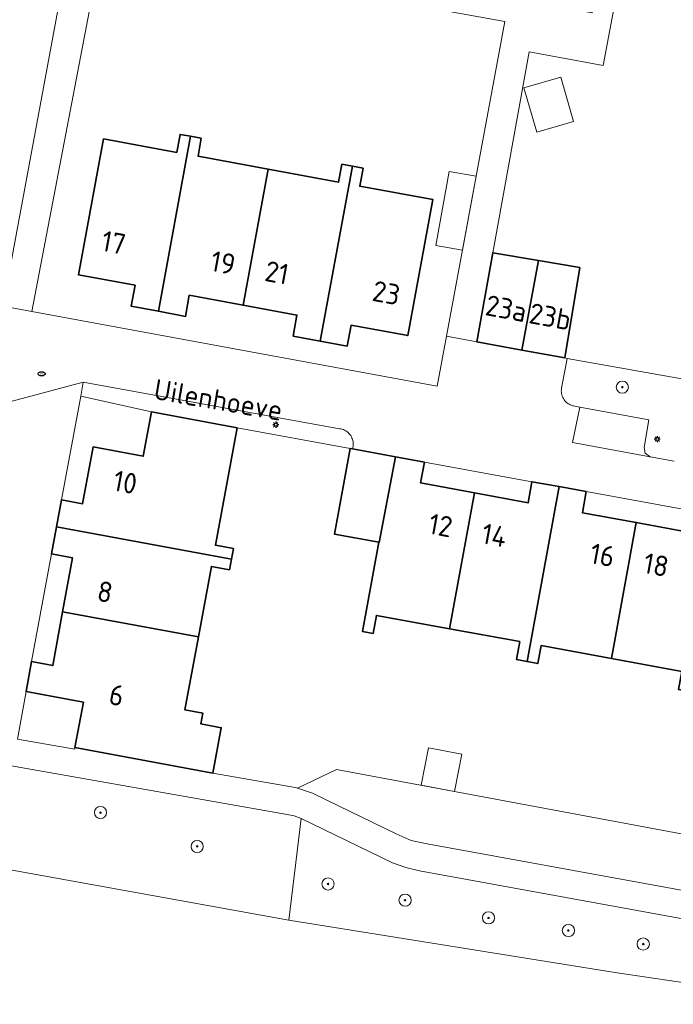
# Model space of a CAD drawing. Header units: metres. Extents: x 152610 to 160096, y 456114 to 462495.
# Tile 473 of 656: x 158072 to 158115, y 460121 to 460185. Entities that reach past the tile are written whole.
import ezdxf
from ezdxf.enums import TextEntityAlignment as Align

# ---------------------------------------------------------------- set-up
doc = ezdxf.new("R2010")
doc.units = ezdxf.units.M
doc.header["$LTSCALE"] = 0.5
doc.layers.get('0').update_dxf_attribs({"linetype": 'CONTINUOUS'})
for name, color, linetype, lineweight in [('B-PV-GK-BESCHOEIING-G', 251, 'GK-BESCHOEIING-SO', 18), ('B-PV-GR-BEPLANTING_CULTUUR_BOSPLANTSOEN-GV', 251, 'CONTINUOUS', 18), ('B-PV-GR-BEPLANTING_CULTUUR_HEESTERS-GV', 251, 'CONTINUOUS', 18), ('B-PV-GR-BOOM-S', 251, 'CONTINUOUS', 25), ('B-PV-IE-MEUBILAIR-S', 251, 'CONTINUOUS', 25), ('B-PV-OG-BEBOUWING-GV', 6, 'CONTINUOUS', 35), ('B-PV-OG-BEBOUWING-T18', 1, 'CONTINUOUS', 18), ('B-PV-OG-BEBOUWING_SCHUUR-GV', 251, 'CONTINUOUS', 18), ('B-PV-OG-TERREIN_BEGROEID-GV', 251, 'CONTINUOUS', 18), ('B-PV-OG-TOPOGRAFIE-T18', 1, 'CONTINUOUS', 18), ('B-PV-OG-WATER_SLOOT-GV', 251, 'CONTINUOUS', 18), ('B-PV-VH-OPENVERHARDING_BETONSTRAATSTEEN-GV', 251, 'CONTINUOUS', 18), ('B-PV-VH-OPENVERHARDING_TEGEL-GV', 251, 'CONTINUOUS', 18)]:
    doc.layers.add(name, color=color, linetype=linetype, lineweight=lineweight)
doc.styles.add('NLCS-ISO', font='NLCS-ISO.ttf')
doc.styles.add('NLCS-ISO-M750-T18', font='NLCS-ISO.ttf', dxfattribs={"height": 1.35})
doc.linetypes.add('GK-BESCHOEIING-SO', pattern='A,18,-3,[1,NLCS.SHX,S=0.6,R=0,X=0,Y=0],-3', length=24)

# ---------------------------------------------------------------- blocks, each defined once
blk = doc.blocks.new('SIE-MEUBILAIR_PAAL_LICHTMAST-SO')
for points in [[(-0.62, 0), (-1, 0)], [(-0.71, 0.71), (-0.44, 0.44)], [(0, 1), (0, 0.62)], [(0.44, 0.44), (0.71, 0.71)], [(1, 0), (0.62, 0)], [(-0.71, -0.71), (-0.44, -0.44)], [(0, -0.62), (0, -1)], [(0.44, -0.44), (0.71, -0.71)]]:
    blk.add_lwpolyline(points)
blk.add_circle((0, 0), 0.5)
blk = doc.blocks.new('SIE-MEUBILAIR_PUT_RIOOLPUT-SO')
blk.add_ellipse((0, 0), major_axis=(1.25, 0), ratio=0.54)
at = {"style": 'NLCS-ISO'}
blk.add_text('ri', height=0.75, dxfattribs=at).set_placement((-0.04, 0.07), align=Align.MIDDLE_CENTER)
blk = doc.blocks.new('SGR-BOOM_GBKN-SO')
at = {"linetype": 'ByBlock', "lineweight": 18}
h = blk.add_hatch(color=0, dxfattribs=at)
h.dxf.hatch_style = 1
edge = h.paths.add_edge_path()
edge.add_arc((0, 0), 0.25, 0, 360)
at = {"color": 0, "linetype": 'ByBlock', "lineweight": 18}
for radius in [2, 0.25]:
    blk.add_circle((0, 0), radius, dxfattribs=at)
at = {"color": 0, "linetype": 'ByBlock', "lineweight": 18, "style": 'NLCS-ISO'}
blk.add_attdef('SOORT', (2.5, 0), '', height=1.5, dxfattribs=at)

msp = doc.modelspace()

# ---------------------------------------------------------------- linework, layer by layer
at = {"layer": 'B-PV-GK-BESCHOEIING-G', "flags": 128}
msp.add_lwpolyline([(157956.31, 460143.47), (157960.612, 460148.338), (157963.615, 460152.036), (157963.502, 460153), (157963.457, 460153.969), (157963.456, 460154.106), (157963.46, 460154.437), (157963.472, 460154.768), (157963.492, 460155.098), (157963.52, 460155.428), (157963.556, 460155.757), (157963.599, 460156.085), (157963.651, 460156.412), (157963.711, 460156.737), (157963.778, 460157.061), (157963.853, 460157.383), (157963.936, 460157.704), (157964.027, 460158.022), (157964.125, 460158.338), (157964.231, 460158.651), (157964.345, 460158.962), (157964.466, 460159.27), (157964.594, 460159.575), (157964.73, 460159.877), (157964.873, 460160.175), (157965.023, 460160.47), (157965.181, 460160.761), (157965.345, 460161.049), (157965.516, 460161.332), (157966.601, 460162.841), (157967.881, 460164.189), (157968.015, 460164.317), (157968.194, 460164.48), (157968.379, 460164.636), (157968.569, 460164.786), (157968.764, 460164.93), (157968.964, 460165.067), (157969.168, 460165.198), (157969.376, 460165.322), (157969.588, 460165.439), (157969.804, 460165.549), (157970.023, 460165.651), (157970.246, 460165.747), (157970.471, 460165.835), (157970.7, 460165.915), (157970.931, 460165.988), (157971.164, 460166.053), (157971.399, 460166.111), (157971.636, 460166.16), (157971.875, 460166.202), (157972.115, 460166.236), (157972.355, 460166.262), (157972.597, 460166.28), (157972.839, 460166.29), (158000, 460161.02), (158010.458, 460158.985), (158010.701, 460158.89), (158010.957, 460158.781), (158011.211, 460158.665), (158011.46, 460158.541), (158011.707, 460158.411), (158011.949, 460158.273), (158012.188, 460158.129), (158012.422, 460157.978), (158012.651, 460157.82), (158012.877, 460157.655), (158013.097, 460157.485), (158013.312, 460157.308), (158013.522, 460157.124), (158013.727, 460156.935), (158013.926, 460156.74), (158014.12, 460156.54), (158014.308, 460156.334), (158014.489, 460156.122), (158014.665, 460155.906), (158016.27, 460154.004), (158016.482, 460153.609), (158016.7, 460153.218), (158016.926, 460152.831), (158017.158, 460152.447), (158017.398, 460152.069), (158017.644, 460151.694), (158017.896, 460151.324), (158018.155, 460150.958), (158018.421, 460150.597), (158018.693, 460150.241), (158018.971, 460149.89), (158019.256, 460149.544), (158019.547, 460149.203), (158019.844, 460148.867), (158020.146, 460148.537), (158020.455, 460148.212), (158020.769, 460147.892), (158021.089, 460147.579), (158021.33, 460147.35), (158021.991, 460146.802), (158022.821, 460146.259), (158023.738, 460145.778), (158025.153, 460145.427), (158034.103, 460143.735), (158036.824, 460143.22), (158038.815, 460142.774), (158040.593, 460142.296), (158042.652, 460141.465), (158051.293, 460138.066), (158053.071, 460137.144), (158054.655, 460135.92), (158055.607, 460135.273), (158056.578, 460134.655), (158057.047, 460134.372), (158057.519, 460134.096), (158057.996, 460133.826), (158058.477, 460133.564), (158058.961, 460133.309), (158059.449, 460133.061), (158059.941, 460132.82), (158060.436, 460132.586), (158060.935, 460132.359), (158061.436, 460132.14), (158061.941, 460131.928), (158062.449, 460131.724), (158062.96, 460131.527), (158063.474, 460131.337), (158063.99, 460131.155), (158064.509, 460130.981), (158065.031, 460130.814), (158065.555, 460130.655), (158065.622, 460130.635), (158067.638, 460130.104), (158069.681, 460129.686), (158089.666, 460126.076), (158111.213, 460122.626), (158119.086, 460121.465), (158122.324, 460121.402), (158124.574, 460120.987), (158125.431, 460120.67), (158126.178, 460120.556), (158126.847, 460120.581), (158127.515, 460120.613), (158128.184, 460120.653), (158128.851, 460120.702), (158129.518, 460120.758), (158130.185, 460120.823), (158130.85, 460120.895), (158131.515, 460120.975), (158132.178, 460121.064), (158132.841, 460121.16), (158133.502, 460121.264), (158134.162, 460121.376), (158134.821, 460121.496), (158135.478, 460121.624), (158136.134, 460121.759), (158136.787, 460121.902), (158137.44, 460122.054), (158138.09, 460122.213), (158138.738, 460122.379), (158139.385, 460122.554), (158140.029, 460122.736), (158140.671, 460122.926), (158141.31, 460123.123), (158141.948, 460123.329), (158142.582, 460123.541), (158142.785, 460123.611), (158142.787, 460123.612), (158143.391, 460123.853), (158143.998, 460124.086), (158144.607, 460124.312), (158145.22, 460124.53), (158145.835, 460124.741), (158146.452, 460124.944), (158147.072, 460125.14), (158147.695, 460125.328), (158148.319, 460125.508), (158148.946, 460125.681), (158149.575, 460125.846), (158150.206, 460126.003), (158150.838, 460126.152), (158151.473, 460126.294), (158152.109, 460126.428), (158152.747, 460126.554), (158153.386, 460126.672), (158154.027, 460126.782), (158154.669, 460126.884), (158155.312, 460126.978), (158155.957, 460127.065), (158156.602, 460127.143), (158157.249, 460127.214), (158157.896, 460127.277), (158158.544, 460127.331), (158159.192, 460127.378), (158159.841, 460127.417), (158160.49, 460127.447), (158161.14, 460127.47), (158161.79, 460127.485), (158162.44, 460127.491), (158163.09, 460127.49), (158163.74, 460127.481), (158164.39, 460127.464), (158165.04, 460127.438), (158165.689, 460127.405), (158166.338, 460127.364), (158166.986, 460127.315), (158167.634, 460127.257), (158168.281, 460127.192), (158168.927, 460127.119), (158169.572, 460127.038), (158170.216, 460126.949), (158177.351, 460126.15), (158183.588, 460124.987), (158188.459, 460124.2), (158191.826, 460123.826), (158192.073, 460123.829), (158192.32, 460123.841), (158192.566, 460123.86), (158192.811, 460123.887), (158193.056, 460123.923), (158193.299, 460123.966), (158193.54, 460124.017), (158193.78, 460124.075), (158194.018, 460124.142), (158194.253, 460124.216), (158194.486, 460124.298), (158194.717, 460124.387), (158194.944, 460124.484), (158195.168, 460124.588), (158195.388, 460124.699), (158195.605, 460124.817), (158195.818, 460124.942), (158196.026, 460125.075), (158196.231, 460125.213), (158196.43, 460125.359), (158196.625, 460125.51), (158196.815, 460125.668), (158197, 460125.832), (158197.179, 460126.002), (158197.352, 460126.178), (158197.52, 460126.359), (158197.682, 460126.545), (158197.838, 460126.737), (158197.987, 460126.933), (158198.13, 460127.135), (158198.267, 460127.341), (158198.397, 460127.551), (158198.519, 460127.765), (158198.635, 460127.983), (158198.744, 460128.205), (158198.845, 460128.43), (158198.939, 460128.658), (158199.026, 460128.889), (158199.105, 460129.123), (158199.177, 460129.36), (158199.24, 460129.598), (158199.296, 460129.839), (158199.341, 460130.061), (158200.723, 460144.002), (158204.198, 460156.562), (158204.33, 460157.332), (158204.453, 460158.103), (158204.569, 460158.875), (158204.677, 460159.648), (158204.777, 460160.423), (158204.87, 460161.198), (158204.954, 460161.974), (158205.03, 460162.752), (158205.098, 460163.529), (158205.158, 460164.308), (158205.211, 460165.087), (158205.255, 460165.867), (158205.291, 460166.647), (158205.32, 460167.427), (158205.34, 460168.208), (158205.352, 460168.989), (158205.357, 460169.769), (158205.353, 460170.55), (158205.348, 460170.943), (158205.284, 460171.173), (158205.138, 460171.715), (158204.999, 460172.259), (158204.869, 460172.806), (158204.746, 460173.354), (158204.631, 460173.903), (158204.524, 460174.455), (158204.425, 460175.008), (158204.334, 460175.562), (158204.251, 460176.117), (158204.175, 460176.674), (158204.108, 460177.231), (158204.048, 460177.79), (158203.996, 460178.349), (158203.953, 460178.909), (158203.917, 460179.469), (158203.889, 460180.03), (158203.87, 460180.591), (158203.858, 460181.153), (158203.854, 460181.714), (158203.859, 460182.276), (158203.871, 460182.837), (158203.891, 460183.399), (158203.92, 460183.96), (158203.956, 460184.52), (158204.833, 460193.519), (158205.308, 460195.076), (158205.948, 460196.572), (158206.187, 460197.007), (158206.419, 460197.446), (158206.644, 460197.889), (158206.862, 460198.335), (158207.072, 460198.784), (158207.276, 460199.237), (158207.472, 460199.694), (158207.66, 460200.153), (158207.841, 460200.615), (158208.015, 460201.08), (158208.181, 460201.548), (158208.34, 460202.019), (158208.491, 460202.492), (158208.634, 460202.967), (158208.77, 460203.445), (158208.898, 460203.924), (158209.018, 460204.406), (158209.13, 460204.89), (158209.141, 460204.937), (158209.578, 460206.934), (158209.985, 460210.032), (158210.268, 460212.187), (158211.588, 460221.44), (158212.134, 460226.582), (158212.272, 460227.871), (158212.809, 460232.887), (158213.013, 460234.635), (158213.464, 460238.504), (158213.893, 460242.72), (158214.056, 460245.821), (158213.994, 460248.509), (158213.96, 460249.97), (158213.838, 460250.184), (158213.838, 460250.189), (158213.802, 460250.741), (158213.774, 460251.294), (158213.754, 460251.846), (158213.742, 460252.399), (158213.738, 460252.953), (158213.742, 460253.506), (158213.755, 460254.059), (158213.775, 460254.612), (158213.803, 460255.164), (158213.839, 460255.716), (158213.883, 460256.267), (158213.935, 460256.818), (158213.995, 460257.368), (158214.063, 460257.917), (158214.139, 460258.465), (158214.223, 460259.012), (158214.314, 460259.557), (158214.414, 460260.101), (158214.521, 460260.644), (158214.637, 460261.185), (158214.76, 460261.724), (158214.891, 460262.262), (158215.029, 460262.797), (158215.176, 460263.331), (158215.33, 460263.862), (158215.491, 460264.391), (158215.661, 460264.918), (158215.838, 460265.442), (158216.022, 460265.963), (158216.214, 460266.482), (158216.414, 460266.998), (158216.621, 460267.511), (158216.835, 460268.021), (158217.202, 460268.849), (158217.588, 460269.669), (158217.817, 460270.214), (158218.039, 460270.763), (158218.253, 460271.314), (158218.46, 460271.868), (158218.659, 460272.425), (158218.851, 460272.984), (158219.035, 460273.546), (158219.211, 460274.111), (158219.38, 460274.678), (158219.541, 460275.247), (158219.695, 460275.818), (158219.84, 460276.391), (158219.978, 460276.966), (158220.109, 460277.543), (158220.231, 460278.122), (158220.345, 460278.702), (158220.452, 460279.284), (158220.485, 460279.473), (158221.435, 460285.568), (158224.841, 460307.419), (158225.194, 460309.681), (158225.279, 460310.693), (158225.325, 460311.707), (158225.276, 460320.664), (158225.41, 460322.897), (158225.661, 460325.812), (158225.968, 460327.415), (158226.674, 460329.095), (158227.424, 460330.391), (158227.535, 460330.484), (158227.762, 460330.664), (158227.993, 460330.838), (158228.23, 460331.006), (158228.471, 460331.167), (158228.716, 460331.321), (158228.966, 460331.469), (158229.219, 460331.609), (158229.224, 460331.61), (158229.445, 460331.655), (158229.668, 460331.691), (158229.892, 460331.72), (158230.117, 460331.741), (158230.343, 460331.754), (158230.569, 460331.759), (158230.794, 460331.756), (158231.02, 460331.745), (158231.245, 460331.726), (158231.47, 460331.699), (158231.693, 460331.664), (158231.915, 460331.621), (158232.135, 460331.57), (158232.353, 460331.512), (158232.466, 460331.478), (158232.681, 460331.408), (158232.893, 460331.33), (158233.102, 460331.245), (158233.307, 460331.153), (158233.51, 460331.053), (158233.709, 460330.946), (158233.903, 460330.832), (158234.094, 460330.711), (158234.28, 460330.584), (158234.462, 460330.45), (158234.639, 460330.31), (158234.81, 460330.163), (158234.977, 460330.011), (158235.138, 460329.853), (158235.293, 460329.689), (158235.442, 460329.519), (158235.585, 460329.345), (158235.722, 460329.166), (158235.853, 460328.982), (158235.977, 460328.793), (158236.094, 460328.6), (158236.204, 460328.403), (158236.214, 460328.364), (158236.286, 460328.061), (158236.35, 460327.757), (158236.406, 460327.452), (158236.454, 460327.145), (158236.494, 460326.837), (158236.527, 460326.528), (158236.551, 460326.218), (158236.568, 460325.908), (158236.576, 460325.597), (158236.576, 460325.286), (158236.569, 460324.976), (158236.553, 460324.665), (158236.53, 460324.356), (158236.498, 460324.046), (158236.459, 460323.738), (158236.411, 460323.431), (158236.356, 460323.125), (158236.293, 460322.821), (158236.222, 460322.519), (158236.143, 460322.218), (158236.057, 460321.92), (158235.963, 460321.624), (158235.861, 460321.33), (158228.097, 460281.858), (158227.972, 460281.121), (158227.839, 460280.382), (158227.698, 460279.644), (158227.549, 460278.907), (158227.392, 460278.172), (158227.227, 460277.439), (158227.055, 460276.707), (158226.875, 460275.978), (158226.687, 460275.25), (158226.491, 460274.525), (158226.287, 460273.801), (158226.076, 460273.08), (158225.857, 460272.361), (158225.631, 460271.644), (158225.397, 460270.93), (158225.155, 460270.219), (158224.906, 460269.51), (158224.649, 460268.804), (158224.385, 460268.1), (158224.125, 460267.639), (158223.872, 460267.175), (158223.625, 460266.706), (158223.386, 460266.234), (158223.154, 460265.759), (158222.93, 460265.28), (158222.712, 460264.797), (158222.502, 460264.312), (158222.299, 460263.823), (158222.104, 460263.331), (158221.916, 460262.837), (158221.736, 460262.339), (158221.563, 460261.839), (158221.398, 460261.336), (158221.24, 460260.831), (158221.202, 460260.705), (158221.074, 460260.271), (158220.954, 460259.835), (158220.842, 460259.397), (158220.738, 460258.957), (158220.641, 460258.516), (158220.552, 460258.072), (158220.471, 460257.627), (158220.398, 460257.181), (158220.333, 460256.734), (158220.276, 460256.285), (158220.226, 460255.836), (158220.185, 460255.386), (158220.152, 460254.935), (158220.126, 460254.483), (158220.109, 460254.031), (158220.099, 460253.579), (158220.098, 460253.127), (158220.105, 460252.675), (158220.119, 460252.223), (158220.142, 460251.771), (158220.172, 460251.32), (158220.211, 460250.87), (158220.257, 460250.42), (158220.312, 460249.971), (158220.312, 460249.97)], dxfattribs=at)
at = {"layer": 'B-PV-GR-BEPLANTING_CULTUUR_BOSPLANTSOEN-GV', "flags": 128}
msp.add_lwpolyline([(158089.561, 460133.018), (158066.854, 460137.004), (158065.622, 460130.635), (158067.638, 460130.104), (158069.681, 460129.686), (158089.666, 460126.076), (158090.475, 460132.75), (158090.029, 460132.922)], close=True, dxfattribs=at)
at = {"layer": 'B-PV-GR-BEPLANTING_CULTUUR_HEESTERS-GV', "flags": 128}
msp.add_lwpolyline([(158116.214, 460161.456), (158107.95, 460162.93), (158107.573, 460160.977), (158107.56, 460160.889), (158107.555, 460160.801), (158107.558, 460160.712), (158107.569, 460160.624), (158107.587, 460160.537), (158107.614, 460160.452), (158107.648, 460160.37), (158107.689, 460160.292), (158107.737, 460160.217), (158107.792, 460160.147), (158107.852, 460160.082), (158107.919, 460160.023), (158107.99, 460159.971), (158108.066, 460159.924), (158108.146, 460159.885), (158108.228, 460159.853), (158108.314, 460159.829), (158108.362, 460159.819), (158108.77, 460159.734), (158113.31, 460158.89), (158112.992, 460157.094), (158113.065, 460156.707), (158113.38, 460156.47), (158114.96, 460156.19)], dxfattribs=at)
msp.add_lwpolyline([(158127.98, 460129.41), (158092.81, 460135.97), (158090.24, 460134.74), (158091.232, 460134.418), (158092.168, 460133.957), (158096.723, 460131.736), (158097.706, 460131.313), (158098.75, 460131.08), (158127.319, 460125.875)], close=True, dxfattribs=at)
at = {"layer": 'B-PV-OG-BEBOUWING-GV', "flags": 128}
for points in [[(158083.219, 460177.501), (158082.53, 460177.63), (158082.31, 460176.45), (158077.51, 460177.33), (158075.87, 460168.41), (158079.58, 460167.73), (158079.33, 460166.35), (158081.109, 460166.02)], [(158083.92, 460177.37), (158083.219, 460177.501), (158081.109, 460166.02), (158082.89, 460165.69), (158083.14, 460167.07), (158086.67, 460166.42), (158088.32, 460175.34), (158083.71, 460176.19)], [(158093.849, 460175.539), (158093.15, 460175.67), (158092.93, 460174.49), (158088.32, 460175.34), (158086.67, 460166.42), (158090.2, 460165.77), (158089.95, 460164.39), (158091.729, 460164.06)], [(158094.54, 460175.41), (158093.849, 460175.539), (158091.729, 460164.06), (158093.51, 460163.74), (158093.76, 460165.11), (158097.48, 460164.43), (158099.13, 460173.35), (158094.33, 460174.23)], [(158106.052, 460169.354), (158103.06, 460169.862), (158102, 460164.02), (158104.974, 460163.475)], [(158108.767, 460168.893), (158106.052, 460169.354), (158104.974, 460163.475), (158107.779, 460162.961)], [(158086.28, 460158.38), (158080.65, 460159.42), (158080.12, 460156.51), (158076.82, 460157.12), (158076.13, 460153.4), (158074.76, 460153.66), (158074.43, 460151.879), (158085.9, 460149.76), (158086.03, 460150.45), (158084.85, 460150.67)], [(158093.844, 460157.002), (158093.69, 460157.03), (158092.66, 460151.4), (158095.57, 460150.87), (158095.61, 460150.863), (158096.666, 460156.481)], [(158098.57, 460156.13), (158096.666, 460156.481), (158095.61, 460150.863), (158095.57, 460150.87), (158094.5, 460145.02), (158095.2, 460144.89), (158095.42, 460146.07), (158100.219, 460145.19), (158101.849, 460154.11), (158098.32, 460154.76)], [(158107.41, 460154.52), (158105.63, 460154.84), (158105.38, 460153.46), (158101.849, 460154.11), (158100.219, 460145.19), (158104.83, 460144.35), (158104.62, 460143.17), (158105.31, 460143.04)], [(158109.19, 460154.19), (158107.41, 460154.52), (158105.31, 460143.04), (158106.01, 460142.91), (158106.23, 460144.09), (158110.84, 460143.25), (158112.469, 460152.17), (158108.94, 460152.81)], [(158118.04, 460152.57), (158116.26, 460152.9), (158116, 460151.52), (158112.469, 460152.17), (158110.84, 460143.25), (158115.46, 460142.4), (158115.24, 460141.22), (158115.94, 460141.09)], [(158085.9, 460149.76), (158074.43, 460151.879), (158074.1, 460150.1), (158075.48, 460149.84), (158074.82, 460146.31), (158083.74, 460144.66), (158084.59, 460149.28), (158085.77, 460149.06)], [(158074.82, 460146.31), (158074.17, 460142.78), (158072.79, 460143.04), (158072.43, 460141.07), (158076.186, 460140.376), (158075.633, 460137.399), (158084.678, 460135.721), (158085.232, 460138.703), (158083.9, 460138.95), (158084.03, 460139.65), (158082.85, 460139.87), (158083.74, 460144.66)]]:
    msp.add_lwpolyline(points, close=True, dxfattribs=at)
at = {"layer": 'B-PV-OG-BEBOUWING_SCHUUR-GV', "flags": 128}
for points in [[(158108.355, 460178.478), (158107.516, 460181.377), (158105.105, 460180.679), (158105.944, 460177.78)], [(158101.963, 460174.876), (158100.204, 460175.195), (158099.324, 460170.338), (158101.062, 460170.023)], [(158101.025, 460136.956), (158098.831, 460137.386), (158098.351, 460134.937), (158100.549, 460134.527)]]:
    msp.add_lwpolyline(points, close=True, dxfattribs=at)
at = {"layer": 'B-PV-OG-TERREIN_BEGROEID-GV', "flags": 128}
msp.add_lwpolyline([(158096.484, 460129.84), (158090.475, 460132.75), (158089.666, 460126.076), (158111.213, 460122.626), (158119.086, 460121.465), (158122.324, 460121.402), (158122.65, 460121.342), (158123.429, 460122.106), (158126.82, 460124.11), (158098.25, 460129.32), (158097.353, 460129.533)], close=True, dxfattribs=at)
at = {"layer": 'B-PV-OG-WATER_SLOOT-GV', "flags": 128}
msp.add_lwpolyline([(158119.086, 460121.465), (158111.213, 460122.626), (158089.666, 460126.076), (158069.681, 460129.686)], dxfattribs=at)
at = {"layer": 'B-PV-VH-OPENVERHARDING_BETONSTRAATSTEEN-GV', "flags": 128}
for points in [[(158114.96, 460156.19), (158113.38, 460156.47), (158108.284, 460157.403), (158108.77, 460159.734), (158108.362, 460159.819), (158108.314, 460159.829), (158108.228, 460159.853), (158108.146, 460159.885), (158108.066, 460159.924), (158107.99, 460159.971), (158107.919, 460160.023), (158107.852, 460160.082), (158107.792, 460160.147), (158107.737, 460160.217), (158107.689, 460160.292), (158107.648, 460160.37), (158107.614, 460160.452), (158107.587, 460160.537), (158107.569, 460160.624), (158107.558, 460160.712), (158107.555, 460160.801), (158107.56, 460160.889), (158107.573, 460160.977), (158107.95, 460162.93), (158107.779, 460162.961), (158104.974, 460163.475), (158102, 460164.02), (158100.015, 460164.386), (158099.41, 460161.12), (158072.81, 460166.01), (158070.914, 460166.358)], [(158066.271, 460158.724), (158076.174, 460161.382), (158092.99, 460158.321), (158093.078, 460158.308), (158093.166, 460158.286), (158093.251, 460158.257), (158093.333, 460158.22), (158093.412, 460158.177), (158093.486, 460158.126), (158093.556, 460158.069), (158093.62, 460158.007), (158093.679, 460157.938), (158093.731, 460157.865), (158093.776, 460157.788), (158093.815, 460157.706), (158093.846, 460157.622), (158093.869, 460157.535), (158093.885, 460157.446), (158093.893, 460157.357), (158093.892, 460157.267), (158093.884, 460157.177), (158093.868, 460157.089), (158093.844, 460157.002), (158096.666, 460156.481), (158098.57, 460156.13), (158105.63, 460154.84), (158107.41, 460154.52), (158109.19, 460154.19), (158116.26, 460152.9)], [(158071.87, 460137.96), (158072.43, 460141.07), (158072.79, 460143.04), (158074.1, 460150.1), (158074.43, 460151.879), (158074.76, 460153.66), (158076.019, 460160.462), (158076.174, 460161.382), (158066.271, 460158.724)]]:
    msp.add_lwpolyline(points, dxfattribs=at)
msp.add_lwpolyline([(158108.77, 460159.734), (158108.284, 460157.403), (158113.38, 460156.47), (158113.065, 460156.707), (158112.992, 460157.094), (158113.31, 460158.89)], close=True, dxfattribs=at)
at = {"layer": 'B-PV-VH-OPENVERHARDING_TEGEL-GV', "flags": 128}
for points in [[(158073.43, 460199.87), (158071.98, 460200.13), (158070.05, 460189.5), (158075.01, 460188.5), (158071.58, 460169.956), (158070.914, 460166.358), (158072.81, 460166.01), (158077.35, 460189.79), (158085.29, 460188.43), (158085.62, 460189.91), (158072.01, 460192.24)], [(158112.29, 460192.76), (158110.92, 460192.98), (158109.57, 460185.61), (158095.95, 460188.01), (158095.68, 460186.53), (158103.85, 460185.04), (158100.015, 460164.386), (158102, 460164.02), (158103.06, 460169.862), (158105.45, 460183.05), (158110.31, 460182.14)], [(158092.99, 460158.321), (158076.174, 460161.382), (158076.019, 460160.462), (158080.65, 460159.42), (158086.28, 460158.38), (158093.69, 460157.03), (158093.844, 460157.002), (158093.868, 460157.089), (158093.884, 460157.177), (158093.892, 460157.267), (158093.893, 460157.357), (158093.885, 460157.446), (158093.869, 460157.535), (158093.846, 460157.622), (158093.815, 460157.706), (158093.776, 460157.788), (158093.731, 460157.865), (158093.679, 460157.938), (158093.62, 460158.007), (158093.556, 460158.069), (158093.486, 460158.126), (158093.412, 460158.177), (158093.333, 460158.22), (158093.251, 460158.257), (158093.166, 460158.286), (158093.078, 460158.308)]]:
    msp.add_lwpolyline(points, close=True, dxfattribs=at)
for points in [[(158127.319, 460125.875), (158098.75, 460131.08), (158097.706, 460131.313), (158096.723, 460131.736), (158092.168, 460133.957), (158091.232, 460134.418), (158090.24, 460134.74), (158090.166, 460134.758), (158090.091, 460134.775), (158084.678, 460135.721), (158075.633, 460137.399), (158075.615, 460137.305), (158071.87, 460137.96)], [(158066.854, 460137.004), (158089.561, 460133.018), (158090.029, 460132.922), (158090.475, 460132.75), (158096.484, 460129.84), (158097.353, 460129.533), (158098.25, 460129.32), (158126.82, 460124.11)]]:
    msp.add_lwpolyline(points, dxfattribs=at)

# ---------------------------------------------------------------- block references
at = {"layer": 'B-PV-GR-BOOM-S', "xscale": 0.2, "yscale": 0.2, "zscale": 0.2}
for p in [(158111.561, 460161.042), (158077.31, 460133.133), (158083.653, 460130.913), (158092.244, 460128.451), (158097.301, 460127.385), (158102.775, 460126.226), (158108.02, 460125.397), (158112.935, 460124.511)]:
    msp.add_blockref('SGR-BOOM_GBKN-SO', p, dxfattribs=at)
at = {"layer": 'B-PV-IE-MEUBILAIR-S', "xscale": 0.2, "yscale": 0.2, "zscale": 0.2}
for name, p in [('SIE-MEUBILAIR_PUT_RIOOLPUT-SO', (158073.44, 460161.92)), ('SIE-MEUBILAIR_PAAL_LICHTMAST-SO', (158088.814, 460158.582)), ('SIE-MEUBILAIR_PAAL_LICHTMAST-SO', (158113.853, 460157.634))]:
    msp.add_blockref(name, p, dxfattribs=at)

# ---------------------------------------------------------------- texts
at = {"layer": 'B-PV-OG-BEBOUWING-T18', "style": 'NLCS-ISO-M750-T18'}
for s, rotation, p in [('17', 349.6, (158078.176, 460170.529)), ('19', 349.6, (158085.358, 460169.204)), ('21', 349.6, (158088.888, 460168.554)), ('23', 349.6, (158096.07, 460167.229)), ('23a', 349.6, (158103.938, 460166.207)), ('23b', 349.6, (158106.827, 460165.677)), ('10', 349.5, (158078.933, 460154.804)), ('12', 349.6, (158099.632, 460151.976)), ('14', 349.6, (158103.162, 460151.326)), ('16', 349.7, (158110.258, 460150.03)), ('18', 349.6, (158113.782, 460149.386)), ('8', 349.4, (158077.607, 460147.616)), ('6', 349.6, (158078.366, 460140.835))]:
    msp.add_text(s, height=1.35, rotation=rotation, dxfattribs=at).set_placement(p, align=Align.MIDDLE)
at = {"layer": 'B-PV-OG-TOPOGRAFIE-T18', "style": 'NLCS-ISO-M750-T18'}
msp.add_text('Uilenhoeve', height=1.35, rotation=350.3, dxfattribs=at).set_placement((158085.048, 460160.216), align=Align.MIDDLE)

doc.saveas('drawing.dxf')
